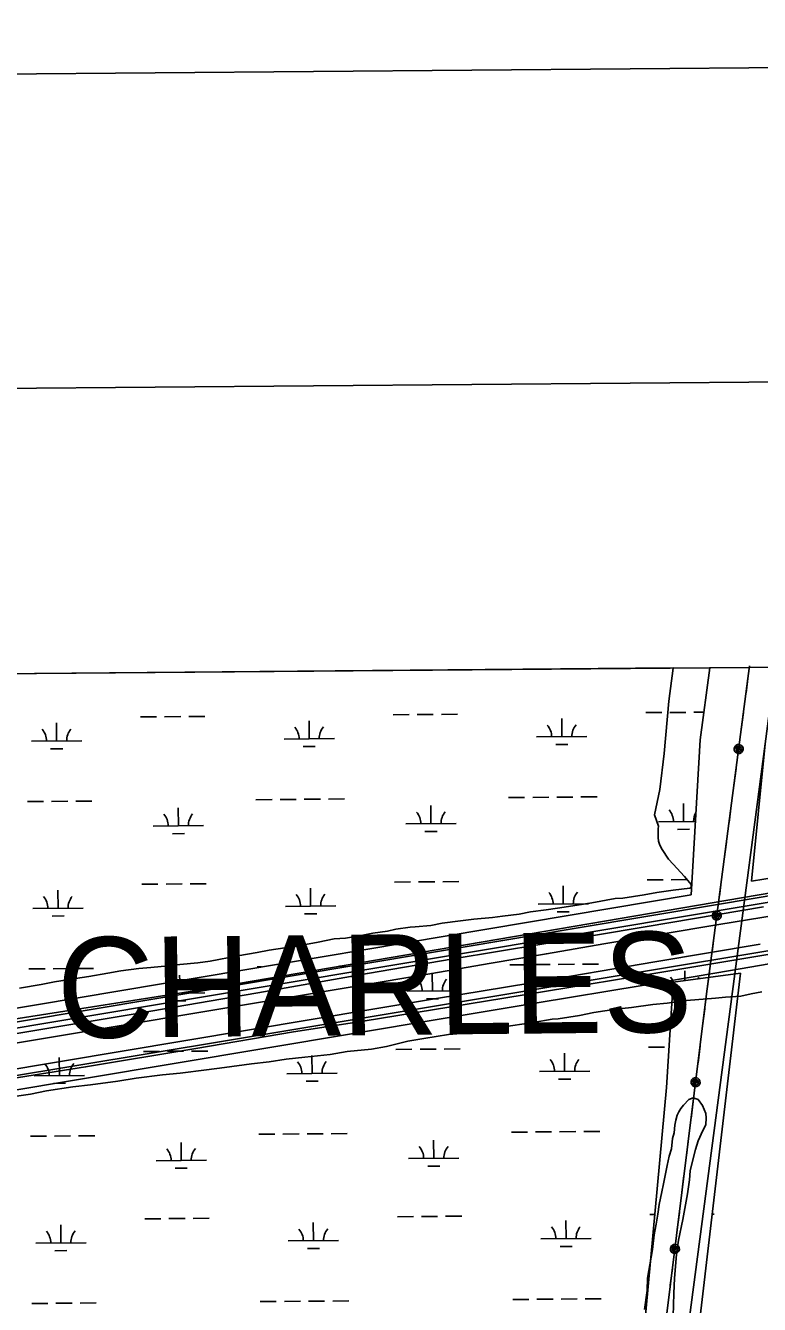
# Model space of a CAD drawing. Extents: x 3567028 to 3605064, y 510945 to 536587.
# Drawn here: x 3592882 to 3594340, y 533461 to 536003 of the extents above; entities that cross this region are included whole.
import ezdxf

# ---------------------------------------------------------------- set-up
doc = ezdxf.new("R2010")
doc.units = 0
for name, color, linetype in [('G-ANNO-NPLT', 7, 'Continuous'), ('V-ANNO-SYMB', 7, 'Continuous'), ('V-BRDG-OTLN', 7, 'Continuous'), ('V-GRID-FRAM', 7, 'Continuous'), ('V-ROAD-CNTR', 7, 'Continuous'), ('V-SITE-VEGE', 7, 'Continuous'), ('V-TOPO-GNAM-IDEN', 7, 'Continuous'), ('V-UTIL-LINE', 7, 'Continuous'), ('V-WETL-SWMP', 7, 'Continuous')]:
    doc.layers.add(name, color=color, linetype=linetype)

msp = doc.modelspace()

# ---------------------------------------------------------------- linework, layer by layer
at = {"layer": 'G-ANNO-NPLT'}
msp.add_lwpolyline([(3567815.5, 511528.3), (3604480.9, 511837.7), (3604277, 536003.5), (3567611.7, 535694.2)], close=True, dxfattribs=at)
at = {"layer": 'V-ANNO-SYMB'}
msp.add_lwpolyline([(3570560.3, 512176.6), (3603642.3, 512455.7), (3603449, 535371.4), (3570367, 535092.3), (3570560.3, 512176.6)], dxfattribs=at)
at = {"layer": 'V-BRDG-OTLN'}
for p, q in [((3594132, 534141.5), (3594341.8, 534177.2)), ((3594486.5, 534159.4), (3594282.5, 534124.6)), ((3593884.1, 534099.7), (3594132, 534141.5)), ((3594282.5, 534124.6), (3594107.1, 534095)), ((3593698.4, 534068.7), (3593884.1, 534099.7)), ((3594107.1, 534095), (3593898.7, 534060.2)), ((3590311.5, 533501.8), (3593698.4, 534068.7)), ((3593898.7, 534060.2), (3593707.8, 534028.3)), ((3593707.8, 534028.3), (3590317.9, 533462))]:
    msp.add_line(p, q, dxfattribs=at)
for points in [[(3594373.5, 534234.6), (3594259.3, 534215.8), (3594145.1, 534196.7), (3594031, 534177.4), (3593916.9, 534157.9), (3593802.8, 534138.2), (3593688.8, 534118.3), (3590301.4, 533551.5), (3590298.6, 533569.4), (3590295, 533591.8), (3593684.4, 534159.6), (3593972, 534208.1), (3594260.6, 534256.7), (3594630.1, 534318.8)], [(3591485, 533770.6), (3591590.5, 533788), (3591667, 533800), (3591743.5, 533812.3), (3591820, 533824.7), (3591896.4, 533837.3), (3591972.8, 533850.1), (3592046.5, 533861.8), (3592120.2, 533873.8), (3592193.9, 533886), (3592267.6, 533898.4), (3592341.2, 533911), (3592414.8, 533923.8), (3592563.5, 533948.7), (3592712.2, 533973.7), (3592860.9, 533998.8), (3593107.9, 534039.5), (3593343.4, 534080.4), (3593561.2, 534118.8), (3593731.4, 534147.6), (3593907.7, 534177.1), (3594116.8, 534212), (3594348.1, 534251.4)], [(3590314.6, 533482.8), (3590316.6, 533483.1), (3590516.3, 533515.3), (3590737.8, 533554.6), (3590888.6, 533579.6), (3591150.5, 533624.3), (3591401.9, 533665), (3591609.4, 533700.5), (3591846.8, 533738.7), (3592079.4, 533778.5), (3592293.7, 533812.4), (3592551.5, 533856.4), (3592821.8, 533904.4), (3593001.3, 533932.8), (3593219.9, 533969.5), (3593414, 534002.5), (3593552.5, 534023.7), (3593832.2, 534069.6), (3594090.4, 534112.1), (3594289.3, 534145), (3594568.6, 534191.6)]]:
    msp.add_lwpolyline(points, dxfattribs=at)
at = {"layer": 'V-GRID-FRAM'}
msp.add_lwpolyline([(3571081.5, 534531.3), (3602744.1, 534798.4), (3602905.4, 516616.2), (3571226.9, 516349), (3571081.5, 534531.3)], dxfattribs=at)
at = {"layer": 'V-ROAD-CNTR'}
for points in [[(3595106.3, 534385.7), (3593781.9, 534164), (3591004.6, 533699.3)], [(3591071.1, 533618), (3595338.7, 534326.7)]]:
    msp.add_lwpolyline(points, dxfattribs=at)
at = {"layer": 'V-SITE-VEGE'}
for p, q in [((3587291.2, 534668.1), (3594168.6, 534726.1)), ((3594168.6, 534725.9), (3594160, 534660)), ((3594168.6, 534726.1), (3594168.6, 534725.9)), ((3594160, 534660), (3594151, 534556.2)), ((3594151, 534556.2), (3594142.4, 534484.4)), ((3594142.4, 534484.4), (3594131.8, 534433.8)), ((3594131.8, 534433.8), (3594139.6, 534411.8)), ((3594139.6, 534411.8), (3594138.6, 534406.2)), ((3594138.6, 534406.2), (3594138.6, 534389.2)), ((3594138.6, 534389.2), (3594139.5, 534381.6)), ((3594139.5, 534381.6), (3594142.3, 534374.1)), ((3594142.3, 534374.1), (3594147.1, 534365.5)), ((3594147.1, 534365.5), (3594159.3, 534345.7)), ((3594159.3, 534345.7), (3594168.7, 534336.2)), ((3594168.7, 534336.2), (3594191.3, 534311.6)), ((3594191.3, 534311.6), (3594204.5, 534295.6)), ((3594136.5, 534279.6), (3594111, 534274.9)), ((3594168.6, 534284.3), (3594136.5, 534279.6)), ((3594201.7, 534288), (3594168.6, 534284.3)), ((3594204.5, 534289.9), (3594201.7, 534288)), ((3594204.5, 534295.6), (3594204.5, 534289.9)), ((3593977.8, 534254.4), (3593939.1, 534248.8)), ((3594007.1, 534259.1), (3593977.8, 534254.4)), ((3594053.4, 534267.5), (3594007.1, 534259.1)), ((3594068.5, 534268.4), (3594053.4, 534267.5)), ((3594111, 534274.9), (3594068.5, 534268.4)), ((3593809.7, 534230.1), (3593772.8, 534226.4)), ((3593829.5, 534232.9), (3593809.7, 534230.1)), ((3593862.6, 534236.7), (3593829.5, 534232.9)), ((3593885.2, 534241.3), (3593862.6, 534236.7)), ((3593916.4, 534245.1), (3593885.2, 534241.3)), ((3593939.1, 534248.8), (3593916.4, 534245.1)), ((3593600.9, 534203.1), (3593571.6, 534198.5)), ((3593617.9, 534206.9), (3593600.9, 534203.1)), ((3593646.3, 534210.6), (3593617.9, 534206.9)), ((3593655.7, 534211.5), (3593646.3, 534210.6)), ((3593686.9, 534214.3), (3593655.7, 534211.5)), ((3593709.5, 534219), (3593686.9, 534214.3)), ((3593746.4, 534223.6), (3593709.5, 534219)), ((3593772.8, 534226.4), (3593746.4, 534223.6)), ((3593445.1, 534177.9), (3593414.8, 534172.3)), ((3593463, 534180.7), (3593445.1, 534177.9)), ((3593495.1, 534187.3), (3593463, 534180.7)), ((3593517.8, 534189.1), (3593495.1, 534187.3)), ((3593551.8, 534194.7), (3593517.8, 534189.1)), ((3593571.6, 534198.5), (3593551.8, 534194.7)), ((3593303.4, 534153.6), (3593248.6, 534143.3)), ((3593342.1, 534160.1), (3593303.4, 534153.6)), ((3593365.7, 534164.8), (3593342.1, 534160.1)), ((3593396.9, 534169.5), (3593365.7, 534164.8)), ((3593414.8, 534172.3), (3593396.9, 534169.5)), ((3593106.9, 534128.4), (3593071, 534123.8)), ((3593130.5, 534130.3), (3593106.9, 534128.4)), ((3593165.4, 534134), (3593130.5, 534130.3)), ((3593188.1, 534136.8), (3593165.4, 534134)), ((3593224, 534139.6), (3593188.1, 534136.8)), ((3593248.6, 534143.3), (3593224, 534139.6)), ((3592939.7, 534102.3), (3592913.2, 534096.7)), ((3592981.2, 534108.8), (3592939.7, 534102.3)), ((3593007.7, 534112.6), (3592981.2, 534108.8)), ((3593045.5, 534119.1), (3593007.7, 534112.6)), ((3593071, 534123.8), (3593045.5, 534119.1)), ((3592913.2, 534096.7), (3592869.8, 534089.2)), ((3594303, 534073.5), (3594323.7, 534078.2)), ((3594323.7, 534078.2), (3594344.5, 534081.9)), ((3594054.5, 534047.5), (3594085.7, 534051.2)), ((3594085.7, 534051.2), (3594128.2, 534056.8)), ((3594128.2, 534056.8), (3594156.5, 534059.6)), ((3594156.5, 534059.6), (3594195.3, 534065.2)), ((3594195.3, 534065.2), (3594252.9, 534069.8)), ((3594252.9, 534069.8), (3594272.7, 534071.7)), ((3594272.7, 534071.7), (3594303, 534073.5)), ((3593890.2, 534021.3), (3593928, 534027.9)), ((3593928, 534027.9), (3593940.2, 534028.8)), ((3593940.2, 534028.8), (3593982.7, 534035.3)), ((3593982.7, 534035.3), (3594011.1, 534041)), ((3594011.1, 534041), (3594054.5, 534047.5)), ((3593722, 533997.1), (3593756, 533999.9)), ((3593756, 533999.9), (3593799.5, 534008.3)), ((3593799.5, 534008.3), (3593827.8, 534012)), ((3593827.8, 534012), (3593890.2, 534021.3)), ((3593599.2, 533973.7), (3593641.7, 533984)), ((3593641.7, 533984), (3593672.9, 533989.6)), ((3593672.9, 533989.6), (3593722, 533997.1)), ((3593365.9, 533942.9), (3593399.9, 533948.5)), ((3593399.9, 533948.5), (3593436.7, 533952.3)), ((3593436.7, 533952.3), (3593486.8, 533957.8)), ((3593486.8, 533957.8), (3593520.8, 533963.4)), ((3593520.8, 533963.4), (3593569, 533968.1)), ((3593569, 533968.1), (3593599.2, 533973.7)), ((3593189.3, 533920.6), (3593241.2, 533927.1)), ((3593241.2, 533927.1), (3593277.1, 533931.8)), ((3593277.1, 533931.8), (3593331, 533939.2)), ((3593331, 533939.2), (3593365.9, 533942.9)), ((3593010.7, 533897.3), (3593065.5, 533904.7)), ((3593065.5, 533904.7), (3593101.4, 533910.3)), ((3593101.4, 533910.3), (3593154.3, 533916.9)), ((3593154.3, 533916.9), (3593189.3, 533920.6)), ((3592841.6, 533871.1), (3592891.7, 533878.6)), ((3592891.7, 533878.6), (3592923.8, 533885.2)), ((3592923.8, 533885.2), (3592975.8, 533893.6)), ((3592975.8, 533893.6), (3593010.7, 533897.3)), ((3594183.6, 533849.9), (3594179.8, 533843.3)), ((3594189.2, 533856.5), (3594183.6, 533849.9)), ((3594199.7, 533867.8), (3594189.2, 533856.5)), ((3594208.2, 533871.6), (3594199.7, 533867.8)), ((3594218.5, 533867.8), (3594208.2, 533871.6)), ((3594227, 533856.4), (3594218.5, 533867.8)), ((3594233.6, 533840.4), (3594227, 533856.4)), ((3594174.1, 533827.2), (3594172.2, 533816.9)), ((3594176.9, 533836.7), (3594174.1, 533827.2)), ((3594179.8, 533843.3), (3594176.9, 533836.7)), ((3594234.5, 533831.9), (3594233.6, 533840.4)), ((3594233.6, 533817.7), (3594234.5, 533831.9)), ((3594170.3, 533801.8), (3594167.4, 533790.4)), ((3594172.2, 533816.9), (3594170.3, 533801.8)), ((3594218.4, 533785.6), (3594227.9, 533806.4)), ((3594227.9, 533806.4), (3594233.6, 533817.7)), ((3594167.4, 533790.4), (3594165.5, 533769.7)), ((3594212.7, 533768.6), (3594218.4, 533785.6)), ((3594160.7, 533755.5), (3594156.9, 533736.6)), ((3594165.5, 533769.7), (3594160.7, 533755.5)), ((3594206, 533740.3), (3594212.7, 533768.6)), ((3594156.9, 533736.6), (3594149.3, 533700.7)), ((3594201.3, 533708.2), (3594202.2, 533726.1)), ((3594202.2, 533726.1), (3594206, 533740.3)), ((3594149.3, 533700.7), (3594146.4, 533684.7)), ((3594197.4, 533680.8), (3594201.3, 533708.2)), ((3594146.4, 533684.7), (3594140.7, 533659.2)), ((3594187.9, 533629.8), (3594197.4, 533680.8)), ((3594140.7, 533659.2), (3594137.9, 533640.3)), ((3594135, 533620.5), (3594131.2, 533598.8)), ((3594137.9, 533640.3), (3594135, 533620.5)), ((3594179.3, 533588.3), (3594187.9, 533629.8)), ((3594131.2, 533598.8), (3594127.4, 533569.5)), ((3594127.4, 533569.5), (3594117.8, 533512.9)), ((3594175.5, 533560), (3594179.3, 533588.3)), ((3594171.6, 533512.8), (3594175.5, 533560)), ((3594117.8, 533512.9), (3594116.8, 533488.3)), ((3594169.7, 533482.6), (3594171.6, 533512.8)), ((3594116.8, 533488.3), (3594112, 533450.6)), ((3594168.7, 533437.2), (3594169.7, 533482.6))]:
    msp.add_line(p, q, dxfattribs=at)
at = {"layer": 'V-UTIL-LINE'}
for points in [[(3594372.2, 534731.1), (3593797.6, 530374.6), (3593086.1, 524439.6)], [(3593783.6, 530442), (3594234.3, 534072.9), (3594320.5, 534730.6)], [(3594313.4, 534677), (3594317.9, 534710.7)], [(3594303.8, 534603.6), (3594308.3, 534637.4)], [(3594298.8, 534565), (3594296.2, 534563.7), (3594298.3, 534562.6), (3594300.7, 534563.9), (3594300.7, 534566.8), (3594297.4, 534567.4), (3594293.6, 534564.7), (3594294.9, 534560.6), (3594299.3, 534558.7), (3594303.1, 534561.3), (3594304.6, 534565.5), (3594302.1, 534569.6), (3594296.7, 534570.6), (3594289.8, 534566.1), (3594290.1, 534562.6), (3594291.6, 534559.5), (3594294.3, 534557.2), (3594297.6, 534556.1), (3594301.1, 534556.3), (3594304.3, 534557.8), (3594306.6, 534560.5), (3594307.7, 534563.8), (3594307.5, 534567.3), (3594305.9, 534570.5), (3594303.3, 534572.8), (3594299.9, 534573.9), (3594296.4, 534573.7), (3594293.3, 534572.1), (3594291, 534569.5), (3594289.8, 534566.1)], [(3594289.3, 534492.6), (3594293.7, 534526.3)], [(3594279.7, 534419.2), (3594284.1, 534452.9)], [(3594270.1, 534345.8), (3594274.5, 534379.6)], [(3594260.4, 534272.5), (3594264.9, 534306.2)], [(3594255.4, 534233.8), (3594252.8, 534232.5), (3594254.9, 534231.4), (3594257.3, 534232.7), (3594257.3, 534235.7), (3594254, 534236.3), (3594250.2, 534233.5), (3594251.5, 534229.4), (3594256, 534227.5), (3594259.7, 534230.1), (3594261.3, 534234.3), (3594258.7, 534238.4), (3594253.3, 534239.4), (3594246.5, 534235), (3594246.7, 534231.5), (3594248.2, 534228.3), (3594250.9, 534226), (3594254.2, 534224.9), (3594257.7, 534225.1), (3594260.9, 534226.7), (3594263.2, 534229.3), (3594264.3, 534232.6), (3594264.1, 534236.1), (3594262.5, 534239.3), (3594259.9, 534241.6), (3594256.6, 534242.7), (3594253, 534242.5), (3594249.9, 534240.9), (3594247.6, 534238.3), (3594246.5, 534235)], [(3594245.9, 534161.4), (3594250.3, 534195.1)], [(3594236.3, 534088.1), (3594240.7, 534121.8)], [(3594227.1, 534014.6), (3594231.3, 534048.4)], [(3594218, 533941.2), (3594222.1, 533974.9)], [(3594213.2, 533902.5), (3594210.6, 533901.2), (3594212.7, 533900.1), (3594215.1, 533901.4), (3594215.1, 533904.3), (3594211.8, 533904.9), (3594208, 533902.1), (3594209.3, 533898.1), (3594213.8, 533896.2), (3594217.5, 533898.8), (3594219, 533903), (3594216.4, 533907.1), (3594211, 533908.1), (3594204.2, 533903.6), (3594204.5, 533900.1), (3594206.1, 533897), (3594208.7, 533894.7), (3594212, 533893.6), (3594215.5, 533893.8), (3594218.7, 533895.4), (3594221, 533898), (3594222.1, 533901.4), (3594221.8, 533904.9), (3594220.3, 533908), (3594217.6, 533910.3), (3594214.3, 533911.4), (3594210.8, 533911.2), (3594207.6, 533909.6), (3594205.3, 533906.9), (3594204.2, 533903.6)], [(3594204.2, 533830), (3594208.3, 533863.8)], [(3594195, 533756.6), (3594199.2, 533790.4)], [(3594185.9, 533683.2), (3594190.1, 533716.9)], [(3594176.8, 533609.7), (3594181, 533643.5)], [(3594172, 533571), (3594169.5, 533569.7), (3594171.5, 533568.6), (3594173.9, 533570), (3594174, 533572.9), (3594170.6, 533573.5), (3594166.8, 533570.7), (3594168.1, 533566.6), (3594172.6, 533564.7), (3594176.4, 533567.4), (3594177.9, 533571.6), (3594175.3, 533575.7), (3594169.9, 533576.7), (3594163.1, 533572.1), (3594163.3, 533568.6), (3594164.9, 533565.5), (3594167.6, 533563.2), (3594170.9, 533562.1), (3594174.4, 533562.4), (3594177.5, 533563.9), (3594179.8, 533566.6), (3594180.9, 533569.9), (3594180.7, 533573.4), (3594179.1, 533576.6), (3594176.5, 533578.9), (3594173.1, 533580), (3594169.6, 533579.7), (3594166.5, 533578.1), (3594164.2, 533575.5), (3594163.1, 533572.1)], [(3594163, 533498.6), (3594167.2, 533532.3)]]:
    msp.add_lwpolyline(points, dxfattribs=at)
at = {"layer": 'V-WETL-SWMP'}
for p, q in [((3590782.9, 534697.5), (3594241.8, 534726.7)), ((3594241.8, 534726.7), (3594222.2, 534583.3)), ((3594114, 534637.3), (3594146, 534637.5)), ((3594162, 534637.7), (3594194, 534637.9)), ((3594210, 534638.1), (3594229.7, 534638.2)), ((3592943.6, 534581), (3592943.3, 534616.9)), ((3593110.2, 534628.8), (3593142.2, 534629.1)), ((3593158.2, 534629.2), (3593190.2, 534629.5)), ((3593206.2, 534629.6), (3593238.2, 534629.9)), ((3593445.5, 534585.2), (3593445.2, 534621.2)), ((3593612.1, 534633), (3593644.1, 534633.3)), ((3593660.1, 534633.4), (3593692.1, 534633.7)), ((3593708.1, 534633.8), (3593740.1, 534634.1)), ((3593947.4, 534589.4), (3593947.1, 534625.4)), ((3593395.5, 534584.8), (3593495.5, 534585.6)), ((3593897.4, 534589), (3593997.4, 534589.8)), ((3592893.6, 534580.5), (3592993.6, 534581.4)), ((3592931.7, 534565.4), (3592955.7, 534565.6)), ((3593433.6, 534569.7), (3593457.6, 534569.9)), ((3593935.5, 534573.9), (3593959.5, 534574.1)), ((3594222.2, 534583.3), (3594204.3, 534275.3)), ((3594324.5, 534302), (3594351.2, 534575)), ((3592885.7, 534460.4), (3592917.7, 534460.7)), ((3592933.7, 534460.8), (3592965.7, 534461.1)), ((3592981.7, 534461.2), (3593013.7, 534461.5)), ((3593339.6, 534464.2), (3593371.6, 534464.5)), ((3593387.6, 534464.6), (3593419.6, 534464.9)), ((3593435.6, 534465), (3593467.6, 534465.3)), ((3593483.6, 534465.4), (3593515.6, 534465.7)), ((3593841.5, 534468.5), (3593873.5, 534468.7)), ((3593889.5, 534468.9), (3593921.5, 534469.1)), ((3593937.5, 534469.3), (3593969.5, 534469.5)), ((3593985.5, 534469.7), (3594017.5, 534469.9)), ((3593185.5, 534412.2), (3593185.2, 534448.2)), ((3593687.4, 534416.4), (3593687.1, 534452.4)), ((3594189.3, 534420.6), (3594189, 534456.6)), ((3593135.5, 534411.8), (3593235.5, 534412.6)), ((3593637.4, 534416), (3593737.4, 534416.8)), ((3594139.3, 534420.2), (3594212.8, 534420.8)), ((3593173.6, 534396.6), (3593197.6, 534396.8)), ((3593675.5, 534400.9), (3593699.5, 534401.1)), ((3594177.4, 534405.1), (3594201.4, 534405.3)), ((3594796.5, 534382.2), (3594324.5, 534302)), ((3593242.5, 534088.2), (3594551.6, 534311)), ((3594116.8, 534304.6), (3594148.8, 534304.9)), ((3594164.8, 534305), (3594196.8, 534305.3)), ((3592946.4, 534248.3), (3592946.1, 534284.3)), ((3593113.1, 534296.1), (3593145, 534296.4)), ((3593161, 534296.5), (3593193, 534296.8)), ((3593209, 534296.9), (3593241, 534297.2)), ((3593448.3, 534252.5), (3593448, 534288.5)), ((3593614.9, 534300.4), (3593646.9, 534300.6)), ((3593662.9, 534300.8), (3593694.9, 534301)), ((3593710.9, 534301.2), (3593742.9, 534301.4)), ((3593950.2, 534256.8), (3593949.9, 534292.8)), ((3594204.3, 534275.3), (3592218.4, 533941.1)), ((3593900.2, 534256.3), (3594000.2, 534257.2)), ((3592896.4, 534247.9), (3592996.4, 534248.7)), ((3592934.5, 534232.8), (3592958.5, 534233)), ((3593398.3, 534252.1), (3593498.3, 534252.9)), ((3593436.4, 534237), (3593460.4, 534237.2)), ((3593938.3, 534241.2), (3593962.3, 534241.4)), ((3592888.6, 534127.7), (3592920.6, 534128)), ((3592936.6, 534128.1), (3592968.6, 534128.4)), ((3592984.6, 534128.5), (3593016.6, 534128.8)), ((3593342.4, 534131.6), (3593350.4, 534131.6)), ((3593505.5, 534132.9), (3593518.4, 534133)), ((3593844.3, 534135.8), (3593876.3, 534136.1)), ((3593892.3, 534136.2), (3593924.3, 534136.5)), ((3593940.3, 534136.6), (3593972.3, 534136.9)), ((3593988.3, 534137), (3594020.3, 534137.3)), ((3593188.1, 534104.3), (3593188, 534115.5)), ((3593690.2, 534083.7), (3593689.9, 534119.7)), ((3594115.2, 532519.7), (3594302.3, 534119.4)), ((3594168.7, 534101.5), (3594155.3, 533892.1)), ((3594302.3, 534119.4), (3594168.7, 534101.5)), ((3594191.9, 534104.6), (3594191.8, 534124)), ((3592846.2, 534025.8), (3593242.5, 534088.2)), ((3593187.5, 534079.5), (3593238.3, 534079.9)), ((3593188.3, 534079.5), (3593188.3, 534079.6)), ((3593640.2, 534083.3), (3593740.2, 534084.2)), ((3594142.1, 534087.6), (3594167.8, 534087.8)), ((3593176.4, 534064), (3593200.4, 534064.2)), ((3593678.3, 534068.2), (3593702.3, 534068.4)), ((3592949.2, 533915.6), (3592948.9, 533951.6)), ((3593115.9, 533963.5), (3593147.9, 533963.7)), ((3593163.9, 533963.9), (3593195.9, 533964.1)), ((3593211.9, 533964.3), (3593243.9, 533964.5)), ((3593451.1, 533919.9), (3593450.8, 533955.9)), ((3593617.7, 533967.7), (3593649.7, 533968)), ((3593665.7, 533968.1), (3593697.7, 533968.4)), ((3593713.7, 533968.5), (3593745.7, 533968.8)), ((3593953, 533924.1), (3593952.7, 533960.1)), ((3594119.6, 533971.9), (3594151.6, 533972.2)), ((3593903, 533923.7), (3594003, 533924.5)), ((3592899.2, 533915.2), (3592999.2, 533916)), ((3592937.3, 533900.1), (3592961.3, 533900.3)), ((3593401.1, 533919.4), (3593501.1, 533920.3)), ((3593439.2, 533904.3), (3593463.2, 533904.5)), ((3593941.1, 533908.6), (3593965.1, 533908.8)), ((3594155.3, 533892.1), (3594057.4, 532822.7)), ((3592987.4, 533795.9), (3593019.4, 533796.1)), ((3593345.3, 533798.9), (3593377.3, 533799.2)), ((3593393.3, 533799.3), (3593425.3, 533799.6)), ((3593441.3, 533799.7), (3593473.2, 533800)), ((3593489.2, 533800.1), (3593521.2, 533800.4)), ((3593847.1, 533803.1), (3593879.1, 533803.4)), ((3593895.1, 533803.5), (3593927.1, 533803.8)), ((3593943.1, 533803.9), (3593975.1, 533804.2)), ((3593991.1, 533804.3), (3594023.1, 533804.6)), ((3592891.4, 533795.1), (3592923.4, 533795.3)), ((3592939.4, 533795.5), (3592971.4, 533795.7)), ((3593191.1, 533746.8), (3593190.8, 533782.8)), ((3593693, 533751.1), (3593692.7, 533787.1)), ((3593141.1, 533746.4), (3593241.1, 533747.3)), ((3593643, 533750.7), (3593743, 533751.5)), ((3593179.2, 533731.3), (3593203.2, 533731.5)), ((3593681.1, 533735.5), (3593705.1, 533735.8)), ((3592952, 533583), (3592951.7, 533619)), ((3593118.7, 533630.8), (3593150.7, 533631.1)), ((3593166.7, 533631.2), (3593198.7, 533631.5)), ((3593214.7, 533631.6), (3593246.7, 533631.9)), ((3593453.9, 533587.2), (3593453.6, 533623.2)), ((3593620.6, 533635), (3593652.6, 533635.3)), ((3593668.6, 533635.4), (3593700.6, 533635.7)), ((3593716.6, 533635.8), (3593748.6, 533636.1)), ((3593955.8, 533591.4), (3593955.5, 533627.4)), ((3594122.4, 533639.3), (3594132.2, 533639.4)), ((3594246.3, 533640.3), (3594250.4, 533640.3)), ((3592902, 533582.5), (3593002, 533583.4)), ((3592940.1, 533567.4), (3592964.1, 533567.6)), ((3593403.9, 533586.8), (3593503.9, 533587.6)), ((3593442, 533571.7), (3593466, 533571.9)), ((3593905.8, 533591), (3594005.8, 533591.9)), ((3593943.9, 533575.9), (3593967.9, 533576.1)), ((3593348.1, 533466.2), (3593380.1, 533466.5)), ((3593396.1, 533466.6), (3593428.1, 533466.9)), ((3593444.1, 533467), (3593476.1, 533467.3)), ((3593492.1, 533467.4), (3593524.1, 533467.7)), ((3593850, 533470.5), (3593882, 533470.7)), ((3593897.9, 533470.9), (3593929.9, 533471.1)), ((3593945.9, 533471.3), (3593977.9, 533471.5)), ((3593993.9, 533471.7), (3594025.9, 533471.9)), ((3592894.2, 533462.4), (3592926.2, 533462.7)), ((3592942.2, 533462.8), (3592974.2, 533463.1)), ((3592990.2, 533463.2), (3593022.2, 533463.5))]:
    msp.add_line(p, q, dxfattribs=at)
for centre, start, end in [((3593892.1, 534589.4), 359.7115, 41.2552), ((3594002.6, 534590.4), 139.7115, 181.2552), ((3592888.3, 534581), 359.7115, 41.2552), ((3592998.8, 534581.9), 139.7115, 181.2552), ((3593390.2, 534585.2), 359.7115, 41.2552), ((3593500.7, 534586.1), 139.7115, 181.2552), ((3593130.2, 534412.2), 359.7115, 41.2552), ((3593240.7, 534413.1), 139.7115, 181.2552), ((3593632.1, 534416.4), 359.7115, 41.2552), ((3593742.6, 534417.3), 139.7115, 181.2552), ((3594134, 534420.6), 359.7115, 41.2552), ((3594244.5, 534421.6), 150.4353, 181.2552), ((3593894.9, 534256.8), 359.7115, 41.2552), ((3594005.4, 534257.7), 139.7115, 181.2552), ((3592891.1, 534248.3), 359.7115, 41.2552), ((3593001.6, 534249.2), 139.7115, 181.2552), ((3593393, 534252.5), 359.7115, 41.2552), ((3593503.5, 534253.5), 139.7115, 181.2552), ((3593133, 534079.5), 35.295, 41.2552), ((3593634.9, 534083.8), 359.7115, 41.2552), ((3593745.4, 534084.7), 139.7115, 181.2552), ((3594136.8, 534088), 22.757, 41.2552), ((3594247.3, 534088.9), 139.7115, 147.0727), ((3593243.5, 534080.5), 176.1921, 181.2552), ((3592893.9, 533915.6), 359.7115, 41.2552), ((3593004.4, 533916.6), 139.7115, 181.2552), ((3593395.8, 533919.9), 359.7115, 41.2552), ((3593506.3, 533920.8), 139.7115, 181.2552), ((3593897.7, 533924.1), 359.7115, 41.2552), ((3594008.2, 533925), 139.7115, 181.2552), ((3593246.3, 533747.8), 139.7115, 181.2552), ((3593637.7, 533751.1), 359.7115, 41.2552), ((3593748.2, 533752), 139.7115, 181.2552), ((3593135.9, 533746.9), 359.7115, 41.2552), ((3592896.8, 533583), 359.7115, 41.2552), ((3593007.2, 533583.9), 139.7115, 181.2552), ((3593398.6, 533587.2), 359.7115, 41.2552), ((3593509.1, 533588.1), 139.7115, 181.2552), ((3593900.5, 533591.4), 359.7115, 41.2552), ((3594011, 533592.4), 139.7115, 181.2552)]:
    msp.add_arc(centre, 35.2, start, end, dxfattribs=at)

# ---------------------------------------------------------------- texts
at = {"layer": 'V-TOPO-GNAM-IDEN'}
msp.add_text('CHARLES', height=200, rotation=0.555, dxfattribs=at).set_placement((3592944.7, 533990))

doc.saveas('drawing.dxf')
